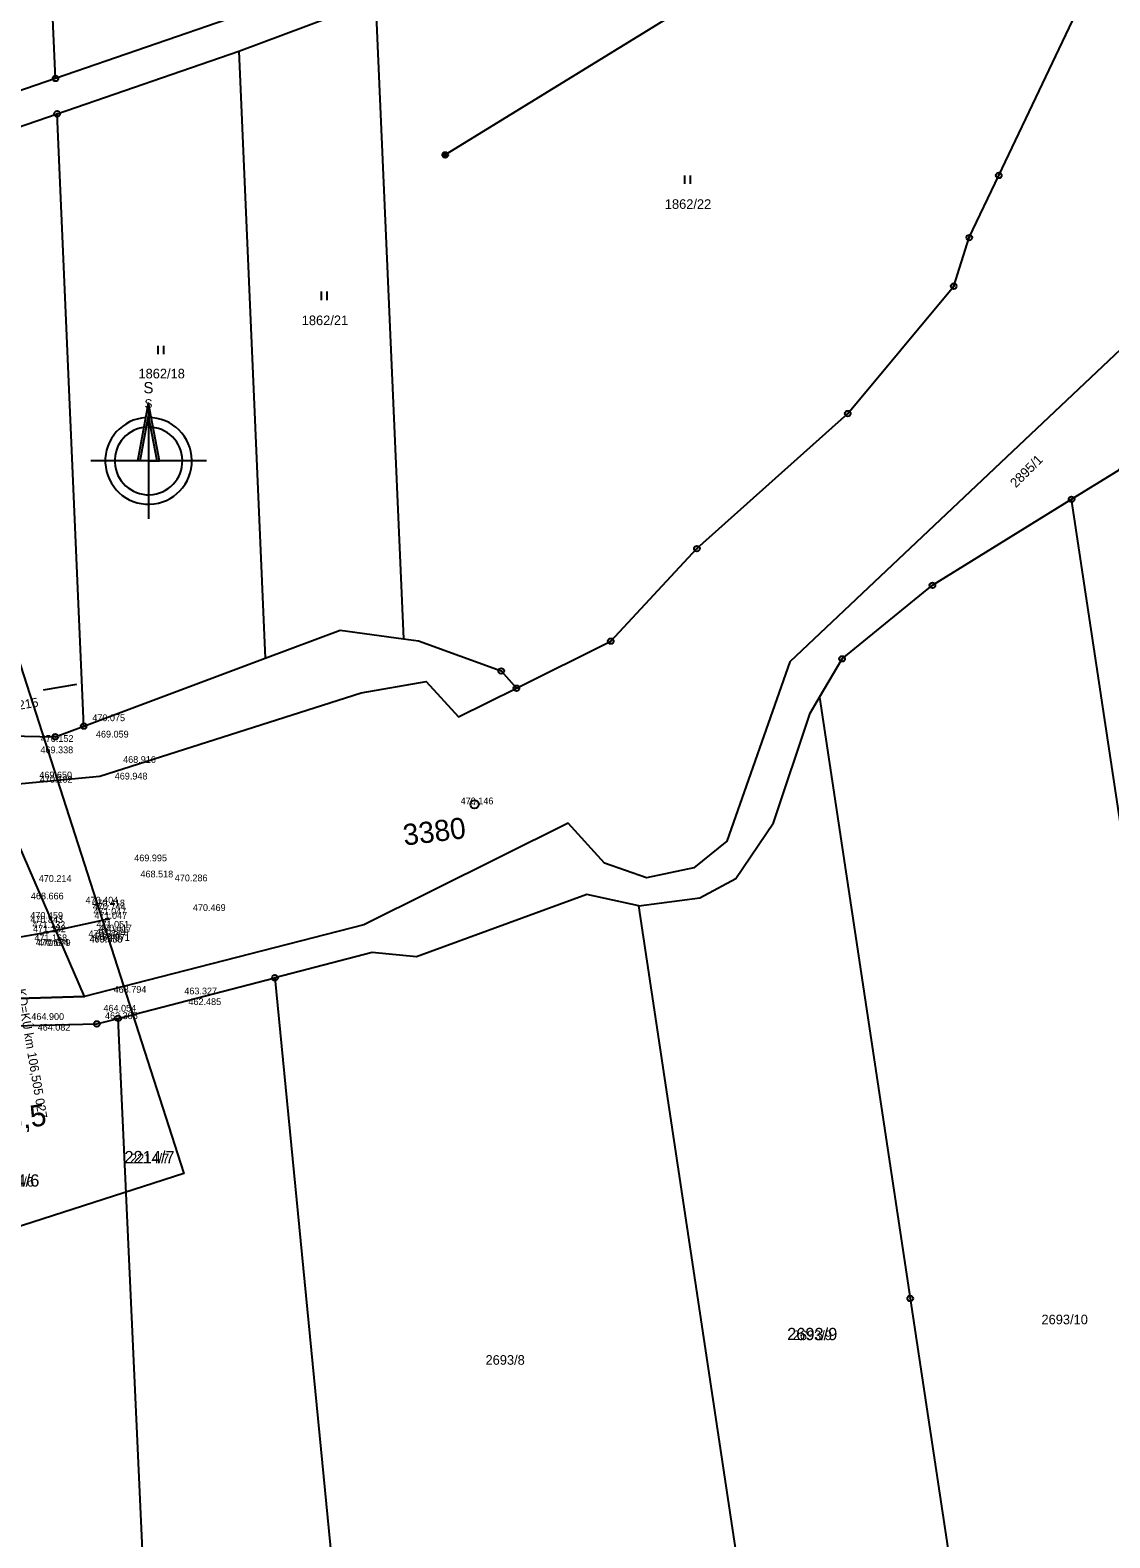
# Model space of a CAD drawing. Extents: x -758836 to -757729, y -1175316 to -1174366.
# Drawn here: x -758099.5 to -757908.2, y -1174864.5 to -1174597.5 of the extents above; entities that cross this region are included whole.
import ezdxf

# ---------------------------------------------------------------- set-up
doc = ezdxf.new("R2010")
doc.units = 0
for name, color, linetype in [('_NOR-body-stávající osa', 7, 'Continuous'), ('_NOR-pomocná', 7, 'Continuous'), ('_NOR-popis', 7, 'Continuous'), ('_NOR-severka', 7, 'Continuous'), ('_NOR-sklonovníky', 7, 'Continuous'), ('G_Obvod stavby', 7, 'Continuous'), ('Hranice parcel', 7, 'Continuous'), ('Parcelní čísla', 7, 'Continuous'), ('Poz předměty', 7, 'Continuous'), ('Vrstva 1', 7, 'Continuous'), ('Vrstva 61', 7, 'Continuous'), ('Vrstva 63', 7, 'Continuous'), ('Značky bodu BP', 7, 'Continuous'), ('Značky kultur', 7, 'Continuous')]:
    doc.layers.add(name, color=color, linetype=linetype)

# ---------------------------------------------------------------- blocks, each defined once
blk = doc.blocks.new('C015')
at = {"layer": 'Vrstva 63'}
blk.add_line((-0.05, 0), (0.05, 0), dxfattribs=at)
blk.add_circle((0, 0), 0.756, dxfattribs=at)
blk = doc.blocks.new('severka')
for p, q in [((-1.2, 0), (0, 6.4)), ((0, 6.4), (0, -6.4)), ((6.4, 0), (-6.4, 0))]:
    blk.add_line(p, q)
blk.add_lwpolyline([(0, 0), (1.2, 0), (0, 6.4)], close=True)
blk.add_arc((0, 0), 4.8, 93.6046, 90)
blk.add_text('S', height=1.25, rotation=0.3139).set_placement((-0.57, 7.48))
blk = doc.blocks.new('POINT_DISPLAY')
for p, q in [((-0.175, -0.175), (0.175, 0.175)), ((-0.175, 0.175), (0.175, -0.175))]:
    blk.add_line(p, q)

msp = doc.modelspace()

# ---------------------------------------------------------------- linework, layer by layer
at = {"layer": '_NOR-pomocná'}
msp.add_lwpolyline([(-758217.71, -1174690.84), (-758117.77, -1174658.65), (-758072.24, -1174800), (-758172.18, -1174832.19)], close=True, dxfattribs=at)
at = {"layer": '_NOR-sklonovníky'}
msp.add_line((-758091.26, -1174713.4), (-758097.18, -1174714.41), dxfattribs=at)
at = {"layer": 'G_Obvod stavby'}
msp.add_lwpolyline([(-758392.72, -1174840.76), (-758391.23, -1174838.56), (-758368.37, -1174821.64), (-758340.31, -1174807.33), (-758320.27, -1174796.89), (-758301, -1174790.21), (-758267.96, -1174782.93), (-758224.96, -1174775.27), (-758184.87, -1174772.83), (-758142.71, -1174770.26), (-758089.84, -1174768.68), (-758106.02, -1174731.44), (-758149.09, -1174725.67), (-758199.62, -1174726.6), (-758225.76, -1174732.36), (-758252.17, -1174738.18), (-758254.97, -1174739.34), (-758266.58, -1174744.16), (-758279.45, -1174749.49), (-758302.42, -1174759.02), (-758331.68, -1174770.24), (-758367.17, -1174799.81), (-758405.64, -1174832.2)], dxfattribs=at)
at = {"layer": 'Hranice parcel'}
for p, q in [((-758094.97, -1174606.08), (-758102.68, -1174428.83)), ((-758062.47, -1174601.25), (-758038.26, -1174592.18)), ((-758038.26, -1174592.18), (-758033.33, -1174705.3)), ((-758062.75, -1174595), (-758094.97, -1174606.08)), ((-758094.69, -1174612.33), (-758062.47, -1174601.25)), ((-758062.47, -1174601.25), (-758057.8, -1174708.75)), ((-758094.97, -1174606.08), (-758134.89, -1174619.81)), ((-758134.62, -1174626.06), (-758094.69, -1174612.33)), ((-758089.97, -1174720.79), (-758094.69, -1174612.33)), ((-758089.97, -1174720.79), (-758057.8, -1174708.75)), ((-757966.21, -1174921.06), (-757991.64, -1174752.6)), ((-758083.84, -1174772.54), (-758056.09, -1174765.35)), ((-758056.09, -1174765.35), (-758040.03, -1174930.09)), ((-758076.9, -1174924.17), (-758083.84, -1174772.54))]:
    msp.add_line(p, q, dxfattribs=at)
for points in [[(-758013.3, -1174714.07), (-757996.59, -1174705.74), (-757981.33, -1174689.35), (-757954.6, -1174665.43), (-757935.83, -1174642.88), (-757933.07, -1174634.27), (-757927.84, -1174623.26), (-757911.21, -1174588.28), (-757912.23, -1174569.67)], [(-757877.73, -1174631.24), (-757883.07, -1174637.8), (-757892.39, -1174640.95), (-757964.85, -1174709.42), (-757976.05, -1174741.17), (-757981.89, -1174745.86), (-757990.29, -1174747.68), (-757997.69, -1174745.08), (-758004.14, -1174738), (-758040.32, -1174755.99), (-758089.84, -1174768.68), (-758142.71, -1174770.26), (-758184.87, -1174772.83)], [(-757914.95, -1174680.62), (-757906.69, -1174675.52), (-757905.12, -1174673.47)], [(-757959.61, -1174715.65), (-757955.61, -1174708.87), (-757939.6, -1174695.85), (-757914.95, -1174680.62)], [(-757879.43, -1174915.9), (-757894.52, -1174815.94), (-757914.95, -1174680.62)], [(-758057.8, -1174708.75), (-758044.51, -1174703.78), (-758033.33, -1174705.3)], [(-758033.33, -1174705.3), (-758030.68, -1174705.66), (-758016, -1174711.02), (-758013.3, -1174714.07)], [(-758149.09, -1174725.67), (-758106.02, -1174731.44), (-758087.1, -1174729.64), (-758040.84, -1174714.91), (-758029.32, -1174712.86), (-758023.54, -1174719.17), (-758013.3, -1174714.07)], [(-757991.64, -1174752.6), (-757980.81, -1174751.2), (-757974.41, -1174747.76), (-757967.73, -1174737.89), (-757961.29, -1174718.5), (-757959.61, -1174715.65)], [(-757959.61, -1174715.65), (-757943.53, -1174822.15), (-757927.46, -1174928.58)], [(-758130.45, -1174721.94), (-758095.02, -1174722.68), (-758089.97, -1174720.79)], [(-757991.64, -1174752.6), (-758000.82, -1174750.62), (-758030.99, -1174761.66), (-758038.84, -1174760.87), (-758056.09, -1174765.35)], [(-758112.36, -1174774.1), (-758087.64, -1174773.53), (-758083.84, -1174772.54)]]:
    msp.add_lwpolyline(points, dxfattribs=at)
at = {"layer": 'Poz předměty'}
msp.add_line((-757978.95, -1174590.72), (-758025.92, -1174619.62), dxfattribs=at)
for radius in [0.5, 0.4, 0.3, 0.2, 0.1]:
    msp.add_circle((-758025.92, -1174619.62), radius, dxfattribs=at)
at = {"layer": 'Vrstva 1'}
msp.add_lwpolyline([(-758275.05, -1174773.29), (-758265.48, -1174771.12), (-758253.61, -1174768.89), (-758243.69, -1174767.43), (-758231.37, -1174766.04), (-758219.36, -1174765.12), (-758206.92, -1174764.5), (-758194.22, -1174764.12), (-758182.01, -1174763.87), (-758170.86, -1174763.68), (-758162.02, -1174763.5), (-758153.19, -1174763.23), (-758152.07, -1174763.19), (-758141.84, -1174762.72), (-758130.4, -1174761.93), (-758120.73, -1174760.98), (-758108.61, -1174759.4), (-758096.47, -1174757.28), (-758085.59, -1174754.92)], dxfattribs=at)
at = {"layer": 'Značky bodu BP'}
for centre, radius in [((-758094.97, -1174606.08), 0.5), ((-758094.97, -1174606.08), 0.0303), ((-758094.69, -1174612.33), 0.5), ((-758094.69, -1174612.33), 0.0303), ((-757927.84, -1174623.26), 0.5), ((-757927.84, -1174623.26), 0.0303), ((-757933.07, -1174634.27), 0.5), ((-757933.07, -1174634.27), 0.0303), ((-757935.83, -1174642.88), 0.5), ((-757935.83, -1174642.88), 0.0303), ((-757954.6, -1174665.43), 0.5), ((-757954.6, -1174665.43), 0.0303), ((-757914.95, -1174680.62), 0.5), ((-757914.95, -1174680.62), 0.0303), ((-757981.33, -1174689.35), 0.5), ((-757981.33, -1174689.35), 0.0303), ((-757939.6, -1174695.85), 0.5), ((-757939.6, -1174695.85), 0.0303), ((-757996.59, -1174705.74), 0.5), ((-757996.59, -1174705.74), 0.0303), ((-757955.61, -1174708.87), 0.5), ((-758016, -1174711.02), 0.5), ((-758016, -1174711.02), 0.0303), ((-757955.61, -1174708.87), 0.0303), ((-758013.3, -1174714.07), 0.5), ((-758013.3, -1174714.07), 0.0303), ((-758089.97, -1174720.79), 0.5), ((-758089.97, -1174720.79), 0.0303), ((-758095.02, -1174722.68), 0.5), ((-758095.02, -1174722.68), 0.0303), ((-758056.09, -1174765.35), 0.5), ((-758056.09, -1174765.35), 0.0303), ((-758083.84, -1174772.54), 0.5), ((-758083.84, -1174772.54), 0.0303), ((-758087.64, -1174773.53), 0.5), ((-758087.64, -1174773.53), 0.0303), ((-757943.53, -1174822.15), 0.5), ((-757943.53, -1174822.15), 0.0303)]:
    msp.add_circle(centre, radius, dxfattribs=at)
at = {"layer": 'Značky kultur'}
for p, q in [((-757983.46, -1174624.74), (-757983.46, -1174623.24)), ((-757982.46, -1174624.74), (-757982.46, -1174623.24)), ((-758047.83, -1174645.34), (-758047.83, -1174643.84)), ((-758046.83, -1174645.34), (-758046.83, -1174643.84)), ((-758076.77, -1174654.94), (-758076.77, -1174653.44)), ((-758075.77, -1174654.94), (-758075.77, -1174653.44))]:
    msp.add_line(p, q, dxfattribs=at)

# ---------------------------------------------------------------- block references
at = {"layer": '_NOR-body-stávající osa'}
for p in [(-758085.59, -1174754.92), (-758096.47, -1174757.28)]:
    msp.add_blockref('POINT_DISPLAY', p, dxfattribs=at)
at = {"layer": '_NOR-severka'}
for xscale, yscale in [(1.5993736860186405, 1.5993736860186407), (1.2499999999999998, 1.2499999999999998)]:
    msp.add_blockref('severka', (-758078.48, -1174673.81), dxfattribs=dict(at, xscale=xscale, yscale=yscale))
at = {"layer": 'Vrstva 63', "rotation": 12.24290076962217}
msp.add_blockref('C015', (-758020.71, -1174734.63), dxfattribs=at)

# ---------------------------------------------------------------- texts
at = {"layer": '_NOR-popis'}
for s, height, rotation, p in [('KO=KÚ km 106,505 027', 1.5999, 279.6425, (-758101.88, -1174767.44)), ('KO=KÚ km 106,505 027', 1.5999, 279.6425, (-758101.88, -1174767.44)), ('106,5', 3.84, 8.6527, (-758109.09, -1174793.36)), ('106,5', 3.84, 8.6527, (-758109.09, -1174793.36))]:
    msp.add_text(s, height=height, rotation=rotation, dxfattribs=at).set_placement(p)
at = {"layer": '_NOR-sklonovníky'}
msp.add_text('471,215', height=1.6, rotation=9.6424, dxfattribs=at).set_placement((-758105.53, -1174718.6))
at = {"layer": 'Parcelní čísla'}
for s, height, p in [('1862/22', 1.7, (-757987.01, -1174629.18)), ('1862/21', 1.7, (-758051.34, -1174649.77)), ('1862/18', 1.7, (-758080.27, -1174659.2)), ('2214/7', 2.175, (-758082.76, -1174798.2)), ('2214/7', 1.7, (-758081.77, -1174798.2)), ('2214/6', 2.175, (-758106.73, -1174802.34)), ('2214/6', 1.7, (-758105.74, -1174802.34)), ('2693/10', 1.7, (-757920.28, -1174826.72)), ('2693/9', 2.175, (-757965.35, -1174829.53)), ('2693/9', 1.7, (-757964.36, -1174829.53)), ('2693/8', 1.7, (-758018.78, -1174833.89))]:
    msp.add_text(s, height=height, dxfattribs=at).set_placement(p)
msp.add_text('2895/1', height=1.7, rotation=45, dxfattribs=at).set_placement((-757924.82, -1174678.69))
at = {"layer": 'Vrstva 61'}
for s, p in [('470.075', (-758088.45, -1174719.91)), ('469.059', (-758087.81, -1174722.81)), ('469.338', (-758097.64, -1174725.59)), ('470.152', (-758097.59, -1174723.58)), ('468.916', (-758082.99, -1174727.3)), ('469.650', (-758097.84, -1174730.04)), ('470.102', (-758097.74, -1174730.8)), ('469.948', (-758084.48, -1174730.24)), ('470.146', (-758023.19, -1174734.63)), ('469.995', (-758081.02, -1174744.73)), ('470.214', (-758097.94, -1174748.38)), ('468.518', (-758079.92, -1174747.58)), ('470.286', (-758073.84, -1174748.27)), ('468.666', (-758099.33, -1174751.47)), ('470.404', (-758089.65, -1174752.21)), ('470.459', (-758099.44, -1174754.91)), ('470.418', (-758088.47, -1174752.71)), ('470.744', (-758088.36, -1174753.34)), ('471.047', (-758088.23, -1174754.19)), ('471.047', (-758088.08, -1174754.92)), ('470.469', (-758070.63, -1174753.53)), ('470.843', (-758099.43, -1174755.65)), ('471.132', (-758099.06, -1174756.53)), ('471.132', (-758098.95, -1174757.28)), ('470.579', (-758087.81, -1174757.86)), ('471.051', (-758087.72, -1174756.48)), ('470.617', (-758087.24, -1174757.16)), ('471.168', (-758098.72, -1174758.88)), ('470.624', (-758098.44, -1174759.68)), ('470.679', (-758098.09, -1174759.74)), ('470.577', (-758089.13, -1174758.16)), ('469.558', (-758088.94, -1174759.11)), ('470.558', (-758088.91, -1174759.11)), ('470.607', (-758088.36, -1174758.52)), ('469.571', (-758087.6, -1174758.82)), ('470.571', (-758087.59, -1174758.81)), ('463.794', (-758084.67, -1174768.02)), ('463.327', (-758072.15, -1174768.3)), ('462.485', (-758071.42, -1174770.19)), ('464.900', (-758099.25, -1174772.82)), ('464.054', (-758086.48, -1174771.35)), ('463.305', (-758086.2, -1174772.68)), ('464.082', (-758098.13, -1174774.72))]:
    msp.add_text(s, height=1.2, dxfattribs=at).set_placement(p)
at = {"layer": 'Vrstva 63'}
msp.add_text('3380', height=3.75, rotation=6.9611, dxfattribs=at).set_placement((-758033.17, -1174741.96))

doc.saveas('drawing.dxf')
